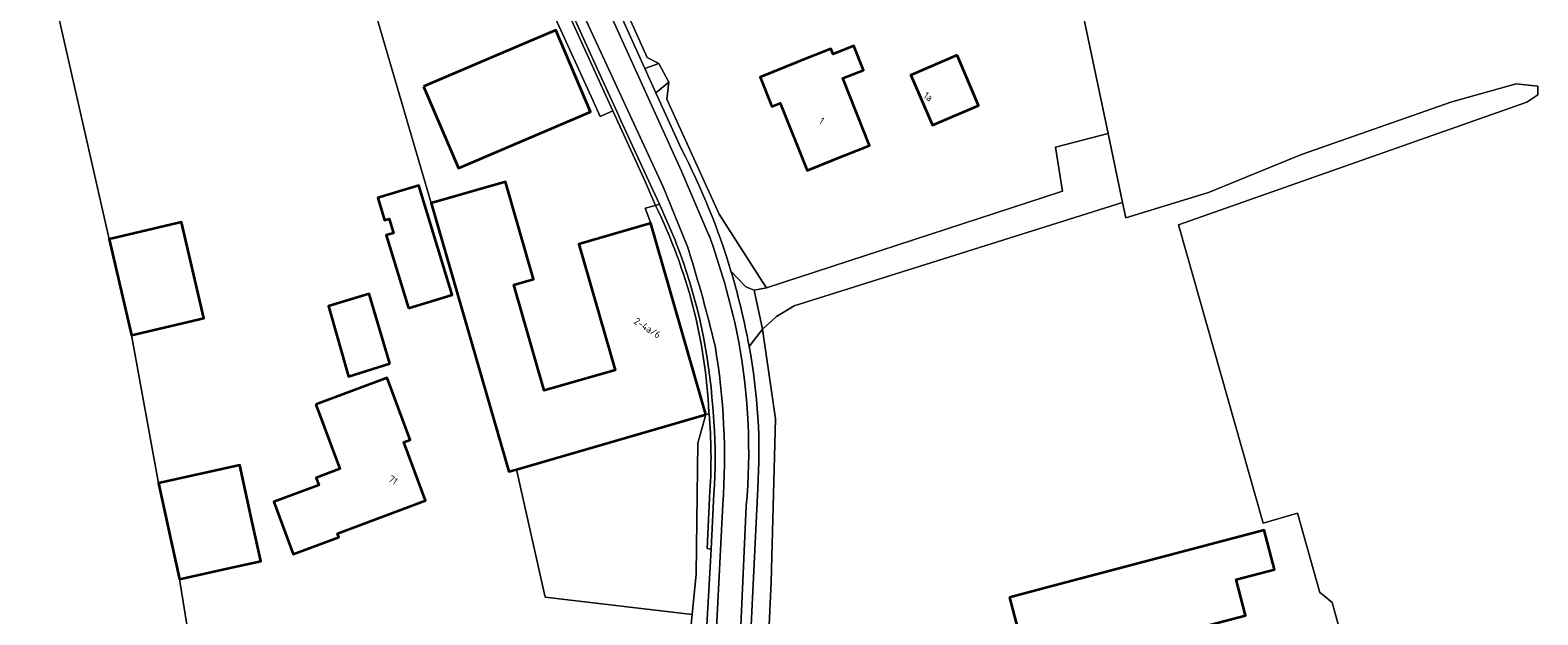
# Model space of a CAD drawing. Extents: x 184422 to 188298, y 343471 to 350189.
# Tile 269 of 513: x 186975 to 187163, y 346833 to 346906. Entities that reach past the tile are written whole.
import ezdxf
from ezdxf.enums import TextEntityAlignment as Align

# ---------------------------------------------------------------- set-up
doc = ezdxf.new("R2010")
doc.units = 0
for name, color, linetype, lineweight in [('B-WA-GR-FRUITTEELT-GV', 252, 'Continuous', 13), ('B-WA-OG-TERREIN_CULTUURSCHEIDING-GV', 252, 'Continuous', 18), ('B-WA-OG-TERREIN_ERF-GV', 252, 'Continuous', 18), ('B-WA-OG-WEG-GV', 252, 'Continuous', 18), ('B-WA-VH-ONVERHARD-GV', 252, 'Continuous', 18), ('B-WA-VH-VERHARDING_ASFALT-GV', 252, 'Continuous', 18), ('B-WA-VH-VERHARDING_BETONSTRAATSTEEN-GV', 252, 'Continuous', 18), ('B-WA-VH-VERHARDING_HALFVERHARDING_GRIND-GV', 252, 'Continuous', 18), ('B-WE-OG-BEBOUWING-GV', 250, 'Continuous', 35), ('B-WE-OG-BEBOUWING-T18', 10, 'Continuous', 18)]:
    doc.layers.add(name, color=color, linetype=linetype, lineweight=lineweight)
doc.styles.add('NLCS-ISO-M500-T18', font='NLCS-ISO.ttf', dxfattribs={"height": 0.9})

msp = doc.modelspace()

# ---------------------------------------------------------------- linework, layer by layer
at = {"layer": 'B-WA-GR-FRUITTEELT-GV', "flags": 128}
msp.add_lwpolyline([(187103.924, 346920.335), (187109.651, 346893.036), (187111.464, 346884.395), (187111.86, 346882.506), (187122.179, 346885.681), (187133.803, 346890.396), (187152.589, 346897.01), (187160.642, 346899.226), (187163.313, 346898.933), (187163.335, 346897.865), (187161.946, 346896.952), (187118.448, 346881.633), (187129.041, 346844.358), (187133.317, 346845.591), (187136.101, 346835.706), (187136.625, 346835.277), (187137.628, 346834.456), (187139.194, 346828.808)], dxfattribs=at)
msp.add_lwpolyline([(187103.924, 346920.335), (187109.651, 346893.036), (187111.464, 346884.395), (187111.86, 346882.506), (187122.179, 346885.681), (187133.803, 346890.396), (187152.589, 346897.01), (187160.642, 346899.226), (187163.313, 346898.933), (187163.335, 346897.865), (187161.946, 346896.952), (187118.448, 346881.633), (187129.041, 346844.358), (187133.317, 346845.591), (187136.101, 346835.706), (187136.625, 346835.277), (187137.628, 346834.456), (187139.194, 346828.808)], dxfattribs=at)
msp.add_lwpolyline([(187103.924, 346920.335), (187109.651, 346893.036), (187111.464, 346884.395), (187111.86, 346882.506), (187122.179, 346885.681), (187133.803, 346890.396), (187152.589, 346897.01), (187160.642, 346899.226), (187163.313, 346898.933), (187163.335, 346897.865), (187161.946, 346896.952), (187118.448, 346881.633), (187129.041, 346844.358), (187133.317, 346845.591), (187136.101, 346835.706), (187136.625, 346835.277), (187137.628, 346834.456), (187139.194, 346828.808)], dxfattribs=at)
at = {"layer": 'B-WA-OG-TERREIN_CULTUURSCHEIDING-GV', "flags": 128}
for points in [[(187062.541, 346875.836), (187064.402, 346873.875), (187065.454, 346873.448), (187066.96, 346873.756), (187066.489, 346874.516), (187061.069, 346882.949), (187054.539, 346897.322), (187054.792, 346899.439), (187053.167, 346898.137)], [(187062.541, 346875.836), (187064.402, 346873.875), (187065.454, 346873.448), (187066.96, 346873.756), (187066.489, 346874.516), (187061.069, 346882.949), (187054.539, 346897.322), (187054.792, 346899.439), (187053.167, 346898.137)], [(187062.541, 346875.836), (187064.402, 346873.875), (187065.454, 346873.448), (187066.96, 346873.756), (187066.489, 346874.516), (187061.069, 346882.949), (187054.539, 346897.322), (187054.792, 346899.439), (187053.167, 346898.137)], [(187053.167, 346898.137), (187056.331, 346891.142)], [(187053.167, 346898.137), (187056.331, 346891.142)], [(187053.167, 346898.137), (187056.331, 346891.142)], [(187066.478, 346868.593), (187064.815, 346866.426)], [(187066.478, 346868.593), (187064.815, 346866.426)], [(187066.478, 346868.593), (187064.815, 346866.426)], [(187066.477, 346813.625), (187067.575, 346837.017), (187068.101, 346857.374), (187066.478, 346868.593)], [(187066.477, 346813.625), (187067.575, 346837.017), (187068.101, 346857.374), (187066.478, 346868.593)], [(187066.477, 346813.625), (187067.575, 346837.017), (187068.101, 346857.374), (187066.478, 346868.593)], [(187059.8, 346858.01), (187059.397, 346857.912), (187058.42, 346854.345), (187058.23, 346841.35), (187058.18, 346837.972), (187057.676, 346832.957), (187056.578, 346822.019), (187055.392, 346817.733), (187054.629, 346815.969), (187053.737, 346815.163), (187052.437, 346814.43), (187051.069, 346813.973), (187049.567, 346813.79), (187045.815, 346814.05), (187032.669, 346817.043), (187010.103, 346822.788), (187009.971, 346822.444), (187009.253, 346822.606), (187008.921, 346822.638), (187008.646, 346821.061), (187008.949, 346821.003), (187009.252, 346820.945)], [(187059.8, 346858.01), (187059.397, 346857.912), (187058.42, 346854.345), (187058.23, 346841.35), (187058.18, 346837.972), (187057.676, 346832.957), (187056.578, 346822.019), (187055.392, 346817.733), (187054.629, 346815.969), (187053.737, 346815.163), (187052.437, 346814.43), (187051.069, 346813.973), (187049.567, 346813.79), (187045.815, 346814.05), (187032.669, 346817.043), (187010.103, 346822.788), (187009.971, 346822.444), (187009.253, 346822.606), (187008.921, 346822.638), (187008.646, 346821.061), (187008.949, 346821.003), (187009.252, 346820.945)], [(187059.8, 346858.01), (187059.397, 346857.912), (187058.42, 346854.345), (187058.23, 346841.35), (187058.18, 346837.972), (187057.676, 346832.957), (187056.578, 346822.019), (187055.392, 346817.733), (187054.629, 346815.969), (187053.737, 346815.163), (187052.437, 346814.43), (187051.069, 346813.973), (187049.567, 346813.79), (187045.815, 346814.05), (187032.669, 346817.043), (187010.103, 346822.788), (187009.971, 346822.444), (187009.253, 346822.606), (187008.921, 346822.638), (187008.646, 346821.061), (187008.949, 346821.003), (187009.252, 346820.945)], [(187059.518, 346831.572), (187060.086, 346841.099), (187059.566, 346841.18), (187059.919, 346848.374)], [(187059.518, 346831.572), (187060.086, 346841.099), (187059.566, 346841.18), (187059.919, 346848.374)], [(187059.518, 346831.572), (187060.086, 346841.099), (187059.566, 346841.18), (187059.919, 346848.374)], [(187065.895, 346848.679), (187064.585, 346821.326)], [(187065.895, 346848.679), (187064.585, 346821.326)], [(187065.895, 346848.679), (187064.585, 346821.326)]]:
    msp.add_lwpolyline(points, dxfattribs=at)
at = {"layer": 'B-WA-OG-TERREIN_CULTUURSCHEIDING-GV'}
for points in [[(187056.331, 346891.142, -0.047262), (187062.541, 346875.836)], [(187056.331, 346891.142, -0.047262), (187062.541, 346875.836)], [(187056.331, 346891.142, -0.047262), (187062.541, 346875.836)], [(187064.815, 346866.426, -0.0616252), (187065.895, 346848.679)], [(187064.815, 346866.426, -0.0616252), (187065.895, 346848.679)], [(187064.815, 346866.426, -0.0616252), (187065.895, 346848.679)], [(187059.919, 346848.374, 0.0382932), (187059.8, 346858.01)], [(187059.919, 346848.374, 0.0382932), (187059.8, 346858.01)], [(187059.919, 346848.374, 0.0382932), (187059.8, 346858.01)]]:
    msp.add_lwpolyline(points, format="xyb", dxfattribs=at)
at = {"layer": 'B-WA-OG-TERREIN_ERF-GV', "flags": 128}
for points in [[(187103.924, 346920.335), (187094.182, 346968.514), (187093.905, 346968.221), (187055.867, 346956.508), (187031.936, 346947.241), (187031.104, 346946.919), (187035.505, 346937.189), (187036.758, 346937.713), (187039.826, 346930.668), (187040.272, 346930.394), (187040.131, 346929.136), (187052.056, 346902.536), (187053.545, 346901.786), (187054.792, 346899.439), (187054.539, 346897.322), (187061.069, 346882.949), (187066.489, 346874.516), (187066.96, 346873.756), (187103.716, 346885.761), (187103.966, 346885.82), (187103.064, 346891.347), (187109.651, 346893.036)], [(187103.924, 346920.335), (187094.182, 346968.514), (187093.905, 346968.221), (187055.867, 346956.508), (187031.936, 346947.241), (187031.104, 346946.919), (187035.505, 346937.189), (187036.758, 346937.713), (187039.826, 346930.668), (187040.272, 346930.394), (187040.131, 346929.136), (187052.056, 346902.536), (187053.545, 346901.786), (187054.792, 346899.439), (187054.539, 346897.322), (187061.069, 346882.949), (187066.489, 346874.516), (187066.96, 346873.756), (187103.716, 346885.761), (187103.966, 346885.82), (187103.064, 346891.347), (187109.651, 346893.036)], [(187103.924, 346920.335), (187094.182, 346968.514), (187093.905, 346968.221), (187055.867, 346956.508), (187031.936, 346947.241), (187031.104, 346946.919), (187035.505, 346937.189), (187036.758, 346937.713), (187039.826, 346930.668), (187040.272, 346930.394), (187040.131, 346929.136), (187052.056, 346902.536), (187053.545, 346901.786), (187054.792, 346899.439), (187054.539, 346897.322), (187061.069, 346882.949), (187066.489, 346874.516), (187066.96, 346873.756), (187103.716, 346885.761), (187103.966, 346885.82), (187103.064, 346891.347), (187109.651, 346893.036)], [(187051.83, 346883.716), (187053.121, 346884.029), (187051.864, 346886.94), (187047.803, 346895.877), (187046.216, 346895.146), (187045.269, 346897.22), (187040.613, 346907.413), (187039.737, 346909.366), (187040.606, 346909.761), (187035.091, 346921.873), (187015.162, 346918.227), (187025.085, 346884.337), (187034.387, 346887.016), (187037.893, 346874.841), (187035.414, 346874.127), (187039.216, 346860.924), (187048.057, 346863.469), (187043.519, 346879.229), (187052.275, 346881.75), (187052.493, 346881.813), (187052.513, 346881.819)], [(187051.83, 346883.716), (187053.121, 346884.029), (187051.864, 346886.94), (187047.803, 346895.877), (187046.216, 346895.146), (187045.269, 346897.22), (187040.613, 346907.413), (187039.737, 346909.366), (187040.606, 346909.761), (187035.091, 346921.873), (187015.162, 346918.227), (187025.085, 346884.337), (187034.387, 346887.016), (187037.893, 346874.841), (187035.414, 346874.127), (187039.216, 346860.924), (187048.057, 346863.469), (187043.519, 346879.229), (187052.275, 346881.75), (187052.493, 346881.813), (187052.513, 346881.819)], [(187051.83, 346883.716), (187053.121, 346884.029), (187051.864, 346886.94), (187047.803, 346895.877), (187046.216, 346895.146), (187045.269, 346897.22), (187040.613, 346907.413), (187039.737, 346909.366), (187040.606, 346909.761), (187035.091, 346921.873), (187015.162, 346918.227), (187025.085, 346884.337), (187034.387, 346887.016), (187037.893, 346874.841), (187035.414, 346874.127), (187039.216, 346860.924), (187048.057, 346863.469), (187043.519, 346879.229), (187052.275, 346881.75), (187052.493, 346881.813), (187052.513, 346881.819)], [(187067.634, 346896.412), (187066.171, 346900.087), (187070.816, 346901.936), (187075.035, 346903.615), (187075.293, 346902.967), (187077.881, 346903.999), (187079.09, 346900.968), (187076.514, 346899.94), (187079.861, 346891.545), (187076.684, 346890.278), (187072.04, 346888.426), (187068.693, 346896.818)], [(187067.634, 346896.412), (187066.171, 346900.087), (187070.816, 346901.936), (187075.035, 346903.615), (187075.293, 346902.967), (187077.881, 346903.999), (187079.09, 346900.968), (187076.514, 346899.94), (187079.861, 346891.545), (187076.684, 346890.278), (187072.04, 346888.426), (187068.693, 346896.818)], [(187067.634, 346896.412), (187066.171, 346900.087), (187070.816, 346901.936), (187075.035, 346903.615), (187075.293, 346902.967), (187077.881, 346903.999), (187079.09, 346900.968), (187076.514, 346899.94), (187079.861, 346891.545), (187076.684, 346890.278), (187072.04, 346888.426), (187068.693, 346896.818)], [(187093.466, 346896.523), (187087.704, 346894.059), (187085.016, 346900.342), (187090.779, 346902.807)], [(187093.466, 346896.523), (187087.704, 346894.059), (187085.016, 346900.342), (187090.779, 346902.807)], [(187093.466, 346896.523), (187087.704, 346894.059), (187085.016, 346900.342), (187090.779, 346902.807)], [(187018.414, 346884.99), (187023.545, 346886.552), (187027.711, 346872.864), (187022.242, 346871.199), (187019.464, 346880.326), (187020.375, 346880.603), (187019.832, 346882.388), (187019.259, 346882.214)], [(187018.414, 346884.99), (187023.545, 346886.552), (187027.711, 346872.864), (187022.242, 346871.199), (187019.464, 346880.326), (187020.375, 346880.603), (187019.832, 346882.388), (187019.259, 346882.214)], [(187018.414, 346884.99), (187023.545, 346886.552), (187027.711, 346872.864), (187022.242, 346871.199), (187019.464, 346880.326), (187020.375, 346880.603), (187019.832, 346882.388), (187019.259, 346882.214)], [(187019.921, 346864.31), (187014.785, 346862.679), (187012.261, 346871.473), (187017.342, 346872.984)], [(187019.921, 346864.31), (187014.785, 346862.679), (187012.261, 346871.473), (187017.342, 346872.984)], [(187019.921, 346864.31), (187014.785, 346862.679), (187012.261, 346871.473), (187017.342, 346872.984)], [(187010.678, 346859.187), (187019.579, 346862.497), (187022.45, 346854.777), (187021.668, 346854.486), (187024.389, 346847.169), (187013.381, 346843.075), (187013.551, 346842.618), (187007.842, 346840.495), (187005.423, 346847), (187011.073, 346849.101), (187010.727, 346850.032), (187013.675, 346851.129)], [(187010.678, 346859.187), (187019.579, 346862.497), (187022.45, 346854.777), (187021.668, 346854.486), (187024.389, 346847.169), (187013.381, 346843.075), (187013.551, 346842.618), (187007.842, 346840.495), (187005.423, 346847), (187011.073, 346849.101), (187010.727, 346850.032), (187013.675, 346851.129)], [(187010.678, 346859.187), (187019.579, 346862.497), (187022.45, 346854.777), (187021.668, 346854.486), (187024.389, 346847.169), (187013.381, 346843.075), (187013.551, 346842.618), (187007.842, 346840.495), (187005.423, 346847), (187011.073, 346849.101), (187010.727, 346850.032), (187013.675, 346851.129)], [(187058.18, 346837.972), (187058.23, 346841.35), (187058.42, 346854.345), (187059.397, 346857.912), (187035.732, 346851.073), (187039.331, 346835.088), (187057.676, 346832.957)], [(187058.18, 346837.972), (187058.23, 346841.35), (187058.42, 346854.345), (187059.397, 346857.912), (187035.732, 346851.073), (187039.331, 346835.088), (187057.676, 346832.957)], [(187058.18, 346837.972), (187058.23, 346841.35), (187058.42, 346854.345), (187059.397, 346857.912), (187035.732, 346851.073), (187039.331, 346835.088), (187057.676, 346832.957)], [(187126.825, 346832.832), (187099.789, 346825.714), (187097.325, 346835.078), (187102.16, 346836.351), (187129.159, 346843.459), (187130.444, 346838.579), (187125.644, 346837.315)], [(187126.825, 346832.832), (187099.789, 346825.714), (187097.325, 346835.078), (187102.16, 346836.351), (187129.159, 346843.459), (187130.444, 346838.579), (187125.644, 346837.315)], [(187126.825, 346832.832), (187099.789, 346825.714), (187097.325, 346835.078), (187102.16, 346836.351), (187129.159, 346843.459), (187130.444, 346838.579), (187125.644, 346837.315)]]:
    msp.add_lwpolyline(points, close=True, dxfattribs=at)
for points in [[(187056.578, 346822.019), (187057.676, 346832.957), (187039.331, 346835.088), (187035.732, 346851.073), (187034.773, 346850.796), (187025.085, 346884.337), (187015.162, 346918.227)], [(187056.578, 346822.019), (187057.676, 346832.957), (187039.331, 346835.088), (187035.732, 346851.073), (187034.773, 346850.796), (187025.085, 346884.337), (187015.162, 346918.227)], [(187056.578, 346822.019), (187057.676, 346832.957), (187039.331, 346835.088), (187035.732, 346851.073), (187034.773, 346850.796), (187025.085, 346884.337), (187015.162, 346918.227)], [(186951.868, 346828.15), (186964.941, 346828.027), (186970.429, 346827.602), (186990.041, 346826.291), (186995.584, 346825.51), (186993.648, 346837.37), (186992.575, 346842.253), (186991.014, 346849.356), (186987.66, 346867.837), (186984.865, 346879.841), (186978.003, 346910.108)], [(186951.868, 346828.15), (186964.941, 346828.027), (186970.429, 346827.602), (186990.041, 346826.291), (186995.584, 346825.51), (186993.648, 346837.37), (186992.575, 346842.253), (186991.014, 346849.356), (186987.66, 346867.837), (186984.865, 346879.841), (186978.003, 346910.108)], [(186951.868, 346828.15), (186964.941, 346828.027), (186970.429, 346827.602), (186990.041, 346826.291), (186995.584, 346825.51), (186993.648, 346837.37), (186992.575, 346842.253), (186991.014, 346849.356), (186987.66, 346867.837), (186984.865, 346879.841), (186978.003, 346910.108)], [(186978.003, 346910.108), (186984.865, 346879.841), (186987.66, 346867.837), (186991.014, 346849.356), (187001.181, 346851.591), (187002.747, 346844.489), (187003.772, 346839.82), (187003.82, 346839.606), (187000, 346838.766), (186993.648, 346837.37), (186995.584, 346825.51)], [(186978.003, 346910.108), (186984.865, 346879.841), (186987.66, 346867.837), (186991.014, 346849.356), (187001.181, 346851.591), (187002.747, 346844.489), (187003.772, 346839.82), (187003.82, 346839.606), (187000, 346838.766), (186993.648, 346837.37), (186995.584, 346825.51)], [(186978.003, 346910.108), (186984.865, 346879.841), (186987.66, 346867.837), (186991.014, 346849.356), (187001.181, 346851.591), (187002.747, 346844.489), (187003.772, 346839.82), (187003.82, 346839.606), (187000, 346838.766), (186993.648, 346837.37), (186995.584, 346825.51)], [(187139.194, 346828.808), (187137.628, 346834.456), (187136.625, 346835.277), (187136.101, 346835.706), (187133.317, 346845.591), (187129.041, 346844.358), (187118.448, 346881.633), (187161.946, 346896.952), (187163.335, 346897.865), (187163.313, 346898.933), (187160.642, 346899.226), (187152.589, 346897.01), (187133.803, 346890.396), (187122.179, 346885.681), (187111.86, 346882.506), (187111.464, 346884.395), (187070.42, 346871.498), (187068.213, 346870.19), (187066.478, 346868.593), (187068.101, 346857.374), (187067.575, 346837.017), (187066.477, 346813.625)], [(187139.194, 346828.808), (187137.628, 346834.456), (187136.625, 346835.277), (187136.101, 346835.706), (187133.317, 346845.591), (187129.041, 346844.358), (187118.448, 346881.633), (187161.946, 346896.952), (187163.335, 346897.865), (187163.313, 346898.933), (187160.642, 346899.226), (187152.589, 346897.01), (187133.803, 346890.396), (187122.179, 346885.681), (187111.86, 346882.506), (187111.464, 346884.395), (187070.42, 346871.498), (187068.213, 346870.19), (187066.478, 346868.593), (187068.101, 346857.374), (187067.575, 346837.017), (187066.477, 346813.625)], [(187139.194, 346828.808), (187137.628, 346834.456), (187136.625, 346835.277), (187136.101, 346835.706), (187133.317, 346845.591), (187129.041, 346844.358), (187118.448, 346881.633), (187161.946, 346896.952), (187163.335, 346897.865), (187163.313, 346898.933), (187160.642, 346899.226), (187152.589, 346897.01), (187133.803, 346890.396), (187122.179, 346885.681), (187111.86, 346882.506), (187111.464, 346884.395), (187070.42, 346871.498), (187068.213, 346870.19), (187066.478, 346868.593), (187068.101, 346857.374), (187067.575, 346837.017), (187066.477, 346813.625)]]:
    msp.add_lwpolyline(points, dxfattribs=at)
at = {"layer": 'B-WA-OG-WEG-GV', "flags": 128}
msp.add_lwpolyline([(187038.667, 346930.196), (187051.8, 346901.16), (187053.545, 346901.786), (187052.056, 346902.536), (187040.131, 346929.136), (187040.272, 346930.394), (187039.826, 346930.668)], close=True, dxfattribs=at)
msp.add_lwpolyline([(187038.667, 346930.196), (187051.8, 346901.16), (187053.545, 346901.786), (187052.056, 346902.536), (187040.131, 346929.136), (187040.272, 346930.394), (187039.826, 346930.668)], close=True, dxfattribs=at)
msp.add_lwpolyline([(187038.667, 346930.196), (187051.8, 346901.16), (187053.545, 346901.786), (187052.056, 346902.536), (187040.131, 346929.136), (187040.272, 346930.394), (187039.826, 346930.668)], close=True, dxfattribs=at)
at = {"layer": 'B-WA-VH-ONVERHARD-GV', "flags": 128}
msp.add_lwpolyline([(187053.167, 346898.137), (187054.792, 346899.439), (187053.545, 346901.786), (187051.8, 346901.16)], close=True, dxfattribs=at)
msp.add_lwpolyline([(187053.167, 346898.137), (187054.792, 346899.439), (187053.545, 346901.786), (187051.8, 346901.16)], close=True, dxfattribs=at)
msp.add_lwpolyline([(187053.167, 346898.137), (187054.792, 346899.439), (187053.545, 346901.786), (187051.8, 346901.16)], close=True, dxfattribs=at)
at = {"layer": 'B-WA-VH-VERHARDING_ASFALT-GV', "flags": 128}
for points in [[(187056.991, 346879.192), (187054.075, 346886.379), (187041.021, 346914.563), (187026.334, 346946.922), (187010.897, 346981.017), (186995.752, 347014.489), (186988.735, 347030.983)], [(186988.735, 347030.983), (186995.752, 347014.489), (187010.897, 346981.017), (187026.334, 346946.922), (187041.021, 346914.563), (187054.075, 346886.379), (187056.991, 346879.192)], [(187056.991, 346879.192), (187054.075, 346886.379), (187041.021, 346914.563), (187026.334, 346946.922), (187010.897, 346981.017), (186995.752, 347014.489), (186988.735, 347030.983)], [(186988.735, 347030.983), (186995.752, 347014.489), (187010.897, 346981.017), (187026.334, 346946.922), (187041.021, 346914.563), (187054.075, 346886.379), (187056.991, 346879.192)], [(187056.991, 346879.192), (187054.075, 346886.379), (187041.021, 346914.563), (187026.334, 346946.922), (187010.897, 346981.017), (186995.752, 347014.489), (186988.735, 347030.983)], [(186988.735, 347030.983), (186995.752, 347014.489), (187010.897, 346981.017), (187026.334, 346946.922), (187041.021, 346914.563), (187054.075, 346886.379), (187056.991, 346879.192)], [(186992.01, 347031.19), (186998.734, 347015.251), (187014.464, 346980.671), (187029.2, 346948.1), (187044.033, 346915.529), (187056.365, 346888.342), (187059.756, 346880.416)], [(186992.01, 347031.19), (186998.734, 347015.251), (187014.464, 346980.671), (187029.2, 346948.1), (187044.033, 346915.529), (187056.365, 346888.342), (187059.756, 346880.416)], [(186992.01, 347031.19), (186998.734, 347015.251), (187014.464, 346980.671), (187029.2, 346948.1), (187044.033, 346915.529), (187056.365, 346888.342), (187059.756, 346880.416)], [(187059.756, 346880.416), (187056.365, 346888.342), (187044.033, 346915.529), (187029.2, 346948.1), (187014.464, 346980.671), (186998.734, 347015.251)], [(187059.756, 346880.416), (187056.365, 346888.342), (187044.033, 346915.529), (187029.2, 346948.1), (187014.464, 346980.671), (186998.734, 347015.251)], [(187059.756, 346880.416), (187056.365, 346888.342), (187044.033, 346915.529), (187029.2, 346948.1), (187014.464, 346980.671), (186998.734, 347015.251)], [(187056.331, 346891.142), (187053.167, 346898.137), (187051.8, 346901.16), (187038.667, 346930.196), (187035.505, 346937.189), (187031.104, 346946.919), (187014.414, 346983.821)], [(187056.331, 346891.142), (187053.167, 346898.137), (187051.8, 346901.16), (187038.667, 346930.196), (187035.505, 346937.189), (187031.104, 346946.919), (187014.414, 346983.821)], [(187056.331, 346891.142), (187053.167, 346898.137), (187051.8, 346901.16), (187038.667, 346930.196), (187035.505, 346937.189), (187031.104, 346946.919), (187014.414, 346983.821)], [(187036.277, 346922.146), (187046.432, 346899.795), (187048.362, 346895.615), (187048.735, 346894.74), (187052.735, 346886.093), (187053.602, 346884.219), (187055.555, 346879.71), (187055.748, 346879.197), (187056.189, 346878.042), (187056.6, 346876.882), (187056.99, 346875.716), (187057.36, 346874.543), (187057.709, 346873.364), (187058.038, 346872.179), (187058.345, 346870.989), (187058.633, 346869.793), (187058.899, 346868.592), (187059.144, 346867.387), (187059.368, 346866.178), (187059.571, 346864.965), (187059.753, 346863.749), (187059.913, 346862.53), (187060.052, 346861.308), (187060.17, 346860.084), (187060.267, 346858.858), (187060.3, 346858.357), (187060.407, 346857.027), (187060.476, 346855.9), (187060.525, 346854.772), (187060.555, 346853.643), (187060.564, 346852.513), (187060.555, 346851.384), (187060.525, 346850.255), (187060.476, 346849.127), (187060.407, 346848), (187060.086, 346841.099), (187059.518, 346831.572)], [(187036.277, 346922.146), (187046.432, 346899.795), (187048.362, 346895.615), (187048.735, 346894.74), (187052.735, 346886.093), (187053.602, 346884.219), (187055.555, 346879.71), (187055.748, 346879.197), (187056.189, 346878.042), (187056.6, 346876.882), (187056.99, 346875.716), (187057.36, 346874.543), (187057.709, 346873.364), (187058.038, 346872.179), (187058.345, 346870.989), (187058.633, 346869.793), (187058.899, 346868.592), (187059.144, 346867.387), (187059.368, 346866.178), (187059.571, 346864.965), (187059.753, 346863.749), (187059.913, 346862.53), (187060.052, 346861.308), (187060.17, 346860.084), (187060.267, 346858.858), (187060.3, 346858.357), (187060.407, 346857.027), (187060.476, 346855.9), (187060.525, 346854.772), (187060.555, 346853.643), (187060.564, 346852.513), (187060.555, 346851.384), (187060.525, 346850.255), (187060.476, 346849.127), (187060.407, 346848), (187060.086, 346841.099), (187059.518, 346831.572)], [(187036.277, 346922.146), (187046.432, 346899.795), (187048.362, 346895.615), (187048.735, 346894.74), (187052.735, 346886.093), (187053.602, 346884.219), (187055.555, 346879.71), (187055.748, 346879.197), (187056.189, 346878.042), (187056.6, 346876.882), (187056.99, 346875.716), (187057.36, 346874.543), (187057.709, 346873.364), (187058.038, 346872.179), (187058.345, 346870.989), (187058.633, 346869.793), (187058.899, 346868.592), (187059.144, 346867.387), (187059.368, 346866.178), (187059.571, 346864.965), (187059.753, 346863.749), (187059.913, 346862.53), (187060.052, 346861.308), (187060.17, 346860.084), (187060.267, 346858.858), (187060.3, 346858.357), (187060.407, 346857.027), (187060.476, 346855.9), (187060.525, 346854.772), (187060.555, 346853.643), (187060.564, 346852.513), (187060.555, 346851.384), (187060.525, 346850.255), (187060.476, 346849.127), (187060.407, 346848), (187060.086, 346841.099), (187059.518, 346831.572)], [(187064.454, 346846.474), (187063.495, 346824.922), (187063.261, 346818.975), (187064.521, 346818.822), (187064.585, 346821.326), (187065.895, 346848.679)], [(187064.454, 346846.474), (187063.495, 346824.922), (187063.261, 346818.975), (187064.521, 346818.822), (187064.585, 346821.326), (187065.895, 346848.679)], [(187064.454, 346846.474), (187063.495, 346824.922), (187063.261, 346818.975), (187064.521, 346818.822), (187064.585, 346821.326), (187065.895, 346848.679)], [(187061.53, 346846.705), (187060.382, 346824.641), (187059.772, 346819.398), (187063.261, 346818.975), (187063.495, 346824.922), (187064.454, 346846.474)], [(187061.53, 346846.705), (187060.382, 346824.641), (187059.772, 346819.398), (187063.261, 346818.975), (187063.495, 346824.922), (187064.454, 346846.474)], [(187061.53, 346846.705), (187060.382, 346824.641), (187059.772, 346819.398), (187063.261, 346818.975), (187063.495, 346824.922), (187064.454, 346846.474)], [(187060.382, 346824.641), (187061.53, 346846.705)], [(187060.382, 346824.641), (187061.53, 346846.705)], [(187060.382, 346824.641), (187061.53, 346846.705)]]:
    msp.add_lwpolyline(points, dxfattribs=at)
at = {"layer": 'B-WA-VH-VERHARDING_ASFALT-GV'}
for points in [[(187062.541, 346875.836, 0.047262), (187056.331, 346891.142)], [(187062.541, 346875.836, 0.047262), (187056.331, 346891.142)], [(187062.541, 346875.836, 0.047262), (187056.331, 346891.142)], [(187059.756, 346880.416, -0.0145008), (187059.98, 346879.844)], [(187059.98, 346879.844, 0.0145008), (187059.756, 346880.416)], [(187059.756, 346880.416, -0.0145008), (187059.98, 346879.844)], [(187059.98, 346879.844, 0.0145008), (187059.756, 346880.416)], [(187059.756, 346880.416, -0.0145008), (187059.98, 346879.844)], [(187059.98, 346879.844, 0.0145008), (187059.756, 346880.416)], [(187057.27, 346878.413, 0.0191038), (187056.991, 346879.192)], [(187056.991, 346879.192, -0.0191038), (187057.27, 346878.413)], [(187057.27, 346878.413, 0.0191038), (187056.991, 346879.192)], [(187056.991, 346879.192, -0.0191038), (187057.27, 346878.413)], [(187057.27, 346878.413, 0.0191038), (187056.991, 346879.192)], [(187056.991, 346879.192, -0.0191038), (187057.27, 346878.413)], [(187060.555, 346866.513, 0.016494), (187057.27, 346878.413)], [(187057.27, 346878.413, -0.016494), (187060.555, 346866.513)], [(187060.555, 346866.513, 0.016494), (187057.27, 346878.413)], [(187057.27, 346878.413, -0.016494), (187060.555, 346866.513)], [(187060.555, 346866.513, 0.016494), (187057.27, 346878.413)], [(187057.27, 346878.413, -0.016494), (187060.555, 346866.513)], [(187059.98, 346879.844, -0.0369727), (187063.528, 346866.975)], [(187063.528, 346866.975, 0.0369727), (187059.98, 346879.844)], [(187059.98, 346879.844, -0.0369727), (187063.528, 346866.975)], [(187063.528, 346866.975, 0.0369727), (187059.98, 346879.844)], [(187059.98, 346879.844, -0.0369727), (187063.528, 346866.975)], [(187063.528, 346866.975, 0.0369727), (187059.98, 346879.844)], [(187064.371, 346868.624, 0.0212516), (187062.541, 346875.836)], [(187064.371, 346868.624, 0.0212516), (187062.541, 346875.836)], [(187064.371, 346868.624, 0.0212516), (187062.541, 346875.836)], [(187063.528, 346866.975, -0.0669385), (187064.454, 346846.474)], [(187064.454, 346846.474, 0.0669385), (187063.528, 346866.975)], [(187063.528, 346866.975, -0.0669385), (187064.454, 346846.474)], [(187064.454, 346846.474, 0.0669385), (187063.528, 346866.975)], [(187063.528, 346866.975, -0.0669385), (187064.454, 346846.474)], [(187064.454, 346846.474, 0.0669385), (187063.528, 346866.975)], [(187064.815, 346866.426, 0.0076917), (187064.371, 346868.624)], [(187064.815, 346866.426, 0.0076917), (187064.371, 346868.624)], [(187064.815, 346866.426, 0.0076917), (187064.371, 346868.624)], [(187061.53, 346846.705, 0.0592786), (187060.555, 346866.513)], [(187060.555, 346866.513, -0.0592786), (187061.53, 346846.705)], [(187061.53, 346846.705, 0.0592786), (187060.555, 346866.513)], [(187060.555, 346866.513, -0.0592786), (187061.53, 346846.705)], [(187061.53, 346846.705, 0.0592786), (187060.555, 346866.513)], [(187060.555, 346866.513, -0.0592786), (187061.53, 346846.705)], [(187065.895, 346848.679, 0.0616252), (187064.815, 346866.426)], [(187065.895, 346848.679, 0.0616252), (187064.815, 346866.426)], [(187065.895, 346848.679, 0.0616252), (187064.815, 346866.426)]]:
    msp.add_lwpolyline(points, format="xyb", dxfattribs=at)
at = {"layer": 'B-WA-VH-VERHARDING_BETONSTRAATSTEEN-GV', "flags": 128}
for points in [[(187028.729, 346938.751), (187028.352, 346938.578), (187033.584, 346927.086), (187041.322, 346910.086), (187047.803, 346895.877), (187051.864, 346886.94), (187053.121, 346884.029), (187053.602, 346884.219), (187052.735, 346886.093), (187048.735, 346894.74), (187048.362, 346895.615), (187046.432, 346899.795), (187036.277, 346922.146), (187033.873, 346927.435)], [(187028.729, 346938.751), (187028.352, 346938.578), (187033.584, 346927.086), (187041.322, 346910.086), (187047.803, 346895.877), (187051.864, 346886.94), (187053.121, 346884.029), (187053.602, 346884.219), (187052.735, 346886.093), (187048.735, 346894.74), (187048.362, 346895.615), (187046.432, 346899.795), (187036.277, 346922.146), (187033.873, 346927.435)], [(187028.729, 346938.751), (187028.352, 346938.578), (187033.584, 346927.086), (187041.322, 346910.086), (187047.803, 346895.877), (187051.864, 346886.94), (187053.121, 346884.029), (187053.602, 346884.219), (187052.735, 346886.093), (187048.735, 346894.74), (187048.362, 346895.615), (187046.432, 346899.795), (187036.277, 346922.146), (187033.873, 346927.435)], [(187041.322, 346910.086), (187040.606, 346909.761), (187039.737, 346909.366), (187040.613, 346907.413), (187045.269, 346897.22), (187046.216, 346895.146), (187047.803, 346895.877)], [(187041.322, 346910.086), (187040.606, 346909.761), (187039.737, 346909.366), (187040.613, 346907.413), (187045.269, 346897.22), (187046.216, 346895.146), (187047.803, 346895.877)], [(187041.322, 346910.086), (187040.606, 346909.761), (187039.737, 346909.366), (187040.613, 346907.413), (187045.269, 346897.22), (187046.216, 346895.146), (187047.803, 346895.877)]]:
    msp.add_lwpolyline(points, close=True, dxfattribs=at)
for points in [[(187053.121, 346884.029), (187051.83, 346883.716), (187052.513, 346881.819), (187052.517, 346881.804), (187059.397, 346857.912), (187059.8, 346858.01), (187059.783, 346858.192)], [(187053.121, 346884.029), (187051.83, 346883.716), (187052.513, 346881.819), (187052.517, 346881.804), (187059.397, 346857.912), (187059.8, 346858.01), (187059.783, 346858.192)], [(187053.121, 346884.029), (187051.83, 346883.716), (187052.513, 346881.819), (187052.517, 346881.804), (187059.397, 346857.912), (187059.8, 346858.01), (187059.783, 346858.192)], [(187059.919, 346848.374), (187059.566, 346841.18), (187060.086, 346841.099), (187060.407, 346848), (187060.476, 346849.127), (187060.525, 346850.255), (187060.555, 346851.384), (187060.564, 346852.513), (187060.555, 346853.643), (187060.525, 346854.772), (187060.476, 346855.9), (187060.407, 346857.027), (187060.3, 346858.357), (187060.267, 346858.858), (187060.17, 346860.084), (187060.052, 346861.308), (187059.913, 346862.53), (187059.753, 346863.749), (187059.571, 346864.965), (187059.368, 346866.178), (187059.144, 346867.387), (187058.899, 346868.592), (187058.633, 346869.793), (187058.345, 346870.989), (187058.038, 346872.179), (187057.709, 346873.364), (187057.36, 346874.543), (187056.99, 346875.716), (187056.6, 346876.882), (187056.189, 346878.042), (187055.748, 346879.197), (187055.555, 346879.71), (187053.602, 346884.219), (187053.121, 346884.029)], [(187059.919, 346848.374), (187059.566, 346841.18), (187060.086, 346841.099), (187060.407, 346848), (187060.476, 346849.127), (187060.525, 346850.255), (187060.555, 346851.384), (187060.564, 346852.513), (187060.555, 346853.643), (187060.525, 346854.772), (187060.476, 346855.9), (187060.407, 346857.027), (187060.3, 346858.357), (187060.267, 346858.858), (187060.17, 346860.084), (187060.052, 346861.308), (187059.913, 346862.53), (187059.753, 346863.749), (187059.571, 346864.965), (187059.368, 346866.178), (187059.144, 346867.387), (187058.899, 346868.592), (187058.633, 346869.793), (187058.345, 346870.989), (187058.038, 346872.179), (187057.709, 346873.364), (187057.36, 346874.543), (187056.99, 346875.716), (187056.6, 346876.882), (187056.189, 346878.042), (187055.748, 346879.197), (187055.555, 346879.71), (187053.602, 346884.219), (187053.121, 346884.029)], [(187059.919, 346848.374), (187059.566, 346841.18), (187060.086, 346841.099), (187060.407, 346848), (187060.476, 346849.127), (187060.525, 346850.255), (187060.555, 346851.384), (187060.564, 346852.513), (187060.555, 346853.643), (187060.525, 346854.772), (187060.476, 346855.9), (187060.407, 346857.027), (187060.3, 346858.357), (187060.267, 346858.858), (187060.17, 346860.084), (187060.052, 346861.308), (187059.913, 346862.53), (187059.753, 346863.749), (187059.571, 346864.965), (187059.368, 346866.178), (187059.144, 346867.387), (187058.899, 346868.592), (187058.633, 346869.793), (187058.345, 346870.989), (187058.038, 346872.179), (187057.709, 346873.364), (187057.36, 346874.543), (187056.99, 346875.716), (187056.6, 346876.882), (187056.189, 346878.042), (187055.748, 346879.197), (187055.555, 346879.71), (187053.602, 346884.219), (187053.121, 346884.029)], [(187059.783, 346858.192), (187059.8, 346858.01)], [(187059.783, 346858.192), (187059.8, 346858.01)], [(187059.783, 346858.192), (187059.8, 346858.01)]]:
    msp.add_lwpolyline(points, dxfattribs=at)
at = {"layer": 'B-WA-VH-VERHARDING_BETONSTRAATSTEEN-GV'}
for points in [[(187053.121, 346884.029, -0.1031088), (187059.783, 346858.192)], [(187059.783, 346858.192, 0.1031088), (187053.121, 346884.029)], [(187053.121, 346884.029, -0.1031088), (187059.783, 346858.192)], [(187059.783, 346858.192, 0.1031088), (187053.121, 346884.029)], [(187053.121, 346884.029, -0.1031088), (187059.783, 346858.192)], [(187059.783, 346858.192, 0.1031088), (187053.121, 346884.029)], [(187059.8, 346858.01, -0.0382932), (187059.919, 346848.374)], [(187059.8, 346858.01, -0.0382932), (187059.919, 346848.374)], [(187059.8, 346858.01, -0.0382932), (187059.919, 346848.374)]]:
    msp.add_lwpolyline(points, format="xyb", dxfattribs=at)
at = {"layer": 'B-WA-VH-VERHARDING_HALFVERHARDING_GRIND-GV', "flags": 128}
msp.add_lwpolyline([(187066.96, 346873.756), (187065.454, 346873.448), (187066.478, 346868.593), (187068.213, 346870.19), (187070.42, 346871.498), (187111.464, 346884.395), (187109.651, 346893.036), (187103.064, 346891.347), (187103.966, 346885.82), (187103.716, 346885.761)], close=True, dxfattribs=at)
msp.add_lwpolyline([(187066.96, 346873.756), (187065.454, 346873.448), (187066.478, 346868.593), (187068.213, 346870.19), (187070.42, 346871.498), (187111.464, 346884.395), (187109.651, 346893.036), (187103.064, 346891.347), (187103.966, 346885.82), (187103.716, 346885.761)], close=True, dxfattribs=at)
msp.add_lwpolyline([(187066.96, 346873.756), (187065.454, 346873.448), (187066.478, 346868.593), (187068.213, 346870.19), (187070.42, 346871.498), (187111.464, 346884.395), (187109.651, 346893.036), (187103.064, 346891.347), (187103.966, 346885.82), (187103.716, 346885.761)], close=True, dxfattribs=at)
at = {"layer": 'B-WA-VH-VERHARDING_HALFVERHARDING_GRIND-GV'}
for points in [[(187062.541, 346875.836, -0.0212516), (187064.371, 346868.624)], [(187062.541, 346875.836, -0.0212516), (187064.371, 346868.624)], [(187062.541, 346875.836, -0.0212516), (187064.371, 346868.624)], [(187064.371, 346868.624, -0.0076917), (187064.815, 346866.426)], [(187064.371, 346868.624, -0.0076917), (187064.815, 346866.426)], [(187064.371, 346868.624, -0.0076917), (187064.815, 346866.426)]]:
    msp.add_lwpolyline(points, format="xyb", dxfattribs=at)
at = {"layer": 'B-WA-VH-VERHARDING_HALFVERHARDING_GRIND-GV', "flags": 128}
msp.add_lwpolyline([(187064.815, 346866.426), (187066.478, 346868.593), (187065.454, 346873.448), (187064.402, 346873.875), (187062.541, 346875.836)], dxfattribs=at)
msp.add_lwpolyline([(187064.815, 346866.426), (187066.478, 346868.593), (187065.454, 346873.448), (187064.402, 346873.875), (187062.541, 346875.836)], dxfattribs=at)
msp.add_lwpolyline([(187064.815, 346866.426), (187066.478, 346868.593), (187065.454, 346873.448), (187064.402, 346873.875), (187062.541, 346875.836)], dxfattribs=at)
at = {"layer": 'B-WE-OG-BEBOUWING-GV', "flags": 128}
for points in [[(187024.145, 346898.889), (187028.498, 346888.711), (187040.409, 346893.799), (187045.007, 346895.763), (187040.659, 346905.941), (187036.061, 346903.977)], [(187024.145, 346898.889), (187028.498, 346888.711), (187040.409, 346893.799), (187045.007, 346895.763), (187040.659, 346905.941), (187036.061, 346903.977)], [(187024.145, 346898.889), (187028.498, 346888.711), (187040.409, 346893.799), (187045.007, 346895.763), (187040.659, 346905.941), (187036.061, 346903.977)], [(187070.816, 346901.936), (187066.171, 346900.087), (187067.634, 346896.412), (187068.693, 346896.818), (187072.04, 346888.426), (187076.684, 346890.278), (187079.861, 346891.545), (187076.514, 346899.94), (187079.09, 346900.968), (187077.881, 346903.999), (187075.293, 346902.967), (187075.035, 346903.615)], [(187070.816, 346901.936), (187066.171, 346900.087), (187067.634, 346896.412), (187068.693, 346896.818), (187072.04, 346888.426), (187076.684, 346890.278), (187079.861, 346891.545), (187076.514, 346899.94), (187079.09, 346900.968), (187077.881, 346903.999), (187075.293, 346902.967), (187075.035, 346903.615)], [(187070.816, 346901.936), (187066.171, 346900.087), (187067.634, 346896.412), (187068.693, 346896.818), (187072.04, 346888.426), (187076.684, 346890.278), (187079.861, 346891.545), (187076.514, 346899.94), (187079.09, 346900.968), (187077.881, 346903.999), (187075.293, 346902.967), (187075.035, 346903.615)], [(187090.779, 346902.807), (187085.016, 346900.342), (187087.704, 346894.059), (187093.466, 346896.523)], [(187090.779, 346902.807), (187085.016, 346900.342), (187087.704, 346894.059), (187093.466, 346896.523)], [(187090.779, 346902.807), (187085.016, 346900.342), (187087.704, 346894.059), (187093.466, 346896.523)], [(187022.242, 346871.199), (187027.711, 346872.864), (187023.545, 346886.552), (187018.414, 346884.99), (187019.259, 346882.214), (187019.832, 346882.388), (187020.375, 346880.603), (187019.464, 346880.326)], [(187022.242, 346871.199), (187027.711, 346872.864), (187023.545, 346886.552), (187018.414, 346884.99), (187019.259, 346882.214), (187019.832, 346882.388), (187020.375, 346880.603), (187019.464, 346880.326)], [(187022.242, 346871.199), (187027.711, 346872.864), (187023.545, 346886.552), (187018.414, 346884.99), (187019.259, 346882.214), (187019.832, 346882.388), (187020.375, 346880.603), (187019.464, 346880.326)], [(187059.397, 346857.912), (187052.517, 346881.804), (187052.513, 346881.819), (187052.493, 346881.813), (187052.275, 346881.75), (187043.519, 346879.229), (187048.057, 346863.469), (187039.216, 346860.924), (187035.414, 346874.127), (187037.893, 346874.841), (187034.387, 346887.016), (187025.085, 346884.337), (187034.773, 346850.796), (187035.732, 346851.073)], [(187059.397, 346857.912), (187052.517, 346881.804), (187052.513, 346881.819), (187052.493, 346881.813), (187052.275, 346881.75), (187043.519, 346879.229), (187048.057, 346863.469), (187039.216, 346860.924), (187035.414, 346874.127), (187037.893, 346874.841), (187034.387, 346887.016), (187025.085, 346884.337), (187034.773, 346850.796), (187035.732, 346851.073)], [(187059.397, 346857.912), (187052.517, 346881.804), (187052.513, 346881.819), (187052.493, 346881.813), (187052.275, 346881.75), (187043.519, 346879.229), (187048.057, 346863.469), (187039.216, 346860.924), (187035.414, 346874.127), (187037.893, 346874.841), (187034.387, 346887.016), (187025.085, 346884.337), (187034.773, 346850.796), (187035.732, 346851.073)], [(186987.66, 346867.837), (186996.706, 346869.943), (186993.908, 346881.958), (186992.651, 346881.665), (186985.775, 346880.052), (186984.865, 346879.841)], [(186987.66, 346867.837), (186996.706, 346869.943), (186993.908, 346881.958), (186992.651, 346881.665), (186985.775, 346880.052), (186984.865, 346879.841)], [(186987.66, 346867.837), (186996.706, 346869.943), (186993.908, 346881.958), (186992.651, 346881.665), (186985.775, 346880.052), (186984.865, 346879.841)], [(187019.921, 346864.31), (187017.342, 346872.984), (187012.261, 346871.473), (187014.785, 346862.679)], [(187019.921, 346864.31), (187017.342, 346872.984), (187012.261, 346871.473), (187014.785, 346862.679)], [(187019.921, 346864.31), (187017.342, 346872.984), (187012.261, 346871.473), (187014.785, 346862.679)], [(187010.678, 346859.187), (187013.675, 346851.129), (187010.727, 346850.032), (187011.073, 346849.101), (187005.423, 346847), (187007.842, 346840.495), (187013.551, 346842.618), (187013.381, 346843.075), (187024.389, 346847.169), (187021.668, 346854.486), (187022.45, 346854.777), (187019.579, 346862.497)], [(187010.678, 346859.187), (187013.675, 346851.129), (187010.727, 346850.032), (187011.073, 346849.101), (187005.423, 346847), (187007.842, 346840.495), (187013.551, 346842.618), (187013.381, 346843.075), (187024.389, 346847.169), (187021.668, 346854.486), (187022.45, 346854.777), (187019.579, 346862.497)], [(187010.678, 346859.187), (187013.675, 346851.129), (187010.727, 346850.032), (187011.073, 346849.101), (187005.423, 346847), (187007.842, 346840.495), (187013.551, 346842.618), (187013.381, 346843.075), (187024.389, 346847.169), (187021.668, 346854.486), (187022.45, 346854.777), (187019.579, 346862.497)], [(186993.648, 346837.37), (187000, 346838.766), (187003.82, 346839.606), (187003.772, 346839.82), (187002.747, 346844.489), (187001.181, 346851.591), (186991.014, 346849.356), (186992.575, 346842.253)], [(186993.648, 346837.37), (187000, 346838.766), (187003.82, 346839.606), (187003.772, 346839.82), (187002.747, 346844.489), (187001.181, 346851.591), (186991.014, 346849.356), (186992.575, 346842.253)], [(186993.648, 346837.37), (187000, 346838.766), (187003.82, 346839.606), (187003.772, 346839.82), (187002.747, 346844.489), (187001.181, 346851.591), (186991.014, 346849.356), (186992.575, 346842.253)], [(187097.325, 346835.078), (187099.789, 346825.714), (187126.825, 346832.832), (187125.644, 346837.315), (187130.444, 346838.579), (187129.159, 346843.459), (187102.16, 346836.351)], [(187097.325, 346835.078), (187099.789, 346825.714), (187126.825, 346832.832), (187125.644, 346837.315), (187130.444, 346838.579), (187129.159, 346843.459), (187102.16, 346836.351)], [(187097.325, 346835.078), (187099.789, 346825.714), (187126.825, 346832.832), (187125.644, 346837.315), (187130.444, 346838.579), (187129.159, 346843.459), (187102.16, 346836.351)]]:
    msp.add_lwpolyline(points, close=True, dxfattribs=at)

# ---------------------------------------------------------------- texts
at = {"layer": 'B-WE-OG-BEBOUWING-T18', "style": 'NLCS-ISO-M500-T18'}
for s, p in [('1a', (187087.178, 346897.648)), ('1a', (187087.178, 346897.648)), ('1a', (187087.178, 346897.648)), ('1', (187073.87, 346894.634)), ('1', (187073.87, 346894.634)), ('1', (187073.87, 346894.634)), ('2-4a/6', (187052.113, 346868.751)), ('2-4a/6', (187052.113, 346868.751)), ('2-4a/6', (187052.113, 346868.751)), ('71', (187020.328, 346849.743)), ('71', (187020.328, 346849.743)), ('71', (187020.328, 346849.743))]:
    msp.add_text(s, height=0.9, rotation=327.1, dxfattribs=at).set_placement(p, align=Align.MIDDLE)

doc.saveas('drawing.dxf')
